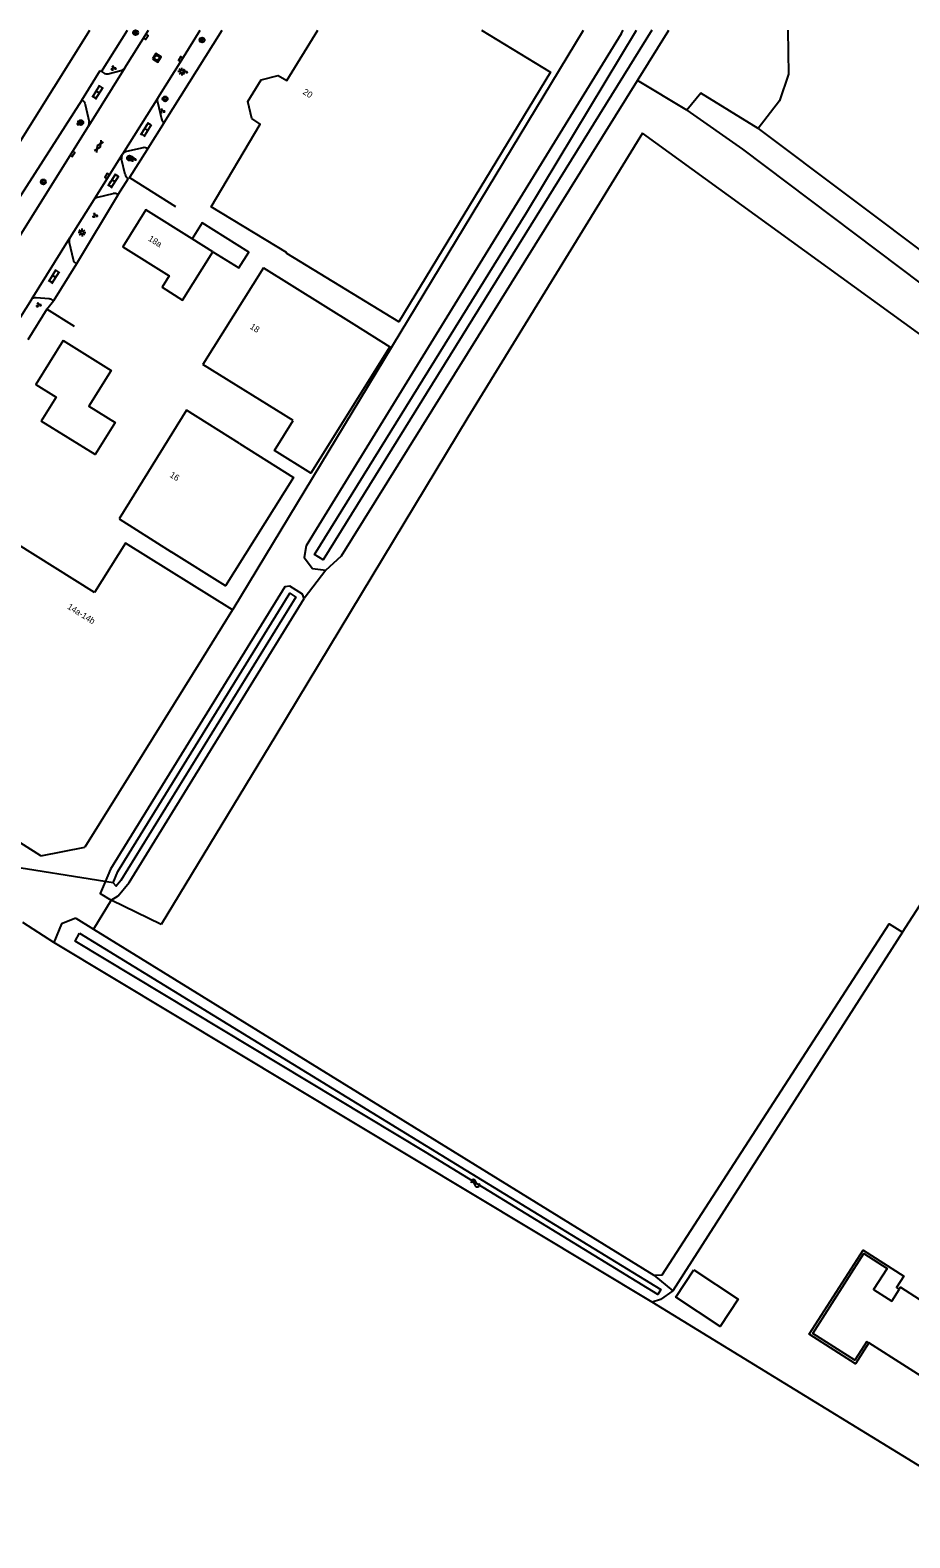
# Model space of a CAD drawing. Extents: x 136000 to 141000, y 400494 to 402006.
# Drawn here: x 139666.5 to 139807.7, y 401758.2 to 402000 of the extents above; entities that cross this region are included whole.
import ezdxf

# ---------------------------------------------------------------- set-up
doc = ezdxf.new("R2010")
doc.units = 0
for name, color, linetype in [('gg-afsc-draadraster', 7, 'Continuous'), ('gg-afsc-hekwerk', 7, 'Continuous'), ('gg-afsc-lijn draadraster', 7, 'Continuous'), ('gg-anno-huisnummerreeks BGT', 7, 'Continuous'), ('gg-bbg-gedigitaliseerde bebouwing', 7, 'Continuous'), ('gg-bbg-gedigitaliseerde bijgebouw', 7, 'Continuous'), ('gg-bbg-hoofdgebouw', 7, 'Continuous'), ('gg-bbg-luifel en loopbrug', 7, 'Continuous'), ('gg-knt-bronhoudergrens', 7, 'Continuous'), ('gg-knt-verharding', 7, 'Continuous'), ('gg-kntw-bovenkant insteek waterloop', 7, 'Continuous'), ('gg-kntw-waterlijn', 7, 'Continuous'), ('gg-kwrk-duiker nz buis', 7, 'Continuous'), ('gt-grn-groengrens', 7, 'Continuous'), ('gt-grn-groengrens NZ', 7, 'Continuous'), ('gt-grn-vlakafsluiter', 7, 'Continuous'), ('gt-symb-boom', 7, 'Continuous'), ('gt-symb-gesloten verharding', 7, 'Continuous'), ('gt-symb-groenvak', 7, 'Continuous'), ('gt-symb-klinker verharding', 7, 'Continuous'), ('gt-symb-kolk', 7, 'Continuous'), ('gt-symb-lichtmast', 7, 'Continuous'), ('gt-symb-rioolschacht', 7, 'Continuous'), ('gt-symb-watersymbool', 7, 'Continuous')]:
    doc.layers.add(name, color=color, linetype=linetype)

# ---------------------------------------------------------------- blocks, each defined once
blk = doc.blocks.new('gt0-GRVAK')
at = {"layer": 'gt-symb-groenvak'}
for p, q in [((-0.11, 0.19), (-0.23, 0.24)), ((-0.18, 0.15), (0.09, 0.15)), ((-0.09, 0.21), (-0.16, 0.32)), ((-0.05, 0.21), (-0.05, 0.39)), ((0, 0.21), (0.06, 0.32)), ((0.02, 0.19), (0.13, 0.24)), ((0.26, -0.05), (0.2, 0.06)), ((0.3, -0.05), (0.3, 0.13)), ((0.35, -0.05), (0.41, 0.06)), ((-0.24, -0.23), (-0.36, -0.18)), ((-0.32, -0.26), (-0.05, -0.26)), ((-0.23, -0.21), (-0.29, -0.09)), ((-0.18, -0.2), (-0.18, -0.02)), ((-0.14, -0.21), (-0.07, -0.09)), ((-0.12, -0.23), (0, -0.18)), ((0.24, -0.07), (0.12, -0.02)), ((0.17, -0.11), (0.44, -0.11)), ((0.37, -0.07), (0.49, -0.02))]:
    blk.add_line(p, q, dxfattribs=at)
blk = doc.blocks.new('gt0-BOOM')
at = {"layer": 'gt-symb-boom'}
for radius in [0.4, 0.2]:
    blk.add_circle((0, 0), radius, dxfattribs=at)
blk = doc.blocks.new('gt0-KOLK')
at = {"layer": 'gt-symb-kolk'}
blk.add_lwpolyline([(0, 0), (0.38, 0), (0.38, 0.4), (-0.38, 0.4), (-0.38, 0), (0, 0)], dxfattribs=at)
blk = doc.blocks.new('gt0-LMAST')
at = {"layer": 'gt-symb-lichtmast'}
for p, q in [((-0.18, 0.17), (-0.45, 0.44)), ((-0.01, 0.25), (-0.01, 0.62)), ((0.17, 0.17), (0.44, 0.44)), ((-0.26, 0), (-0.63, 0)), ((-0.18, -0.18), (-0.45, -0.45)), ((-0.01, -0.25), (-0.01, -0.63)), ((0.44, -0.45), (0.17, -0.18)), ((0.24, 0), (0.62, 0))]:
    blk.add_line(p, q, dxfattribs=at)
blk.add_circle((-0.01, 0), 0.25, dxfattribs=at)
blk = doc.blocks.new('gt0-KL1')
at = {"layer": 'gt-symb-klinker verharding'}
for p, q in [((-1.15, 0.3), (1.15, 0.3)), ((-1, -0.3), (-1, 0.3)), ((-0.5, 0.3), (-0.5, 0.45)), ((0, -0.3), (0, 0.3)), ((0.5, 0.3), (0.5, 0.45)), ((1, -0.3), (1, 0.3)), ((-1.15, -0.3), (1.15, -0.3)), ((-0.5, -0.45), (-0.5, -0.3)), ((0.5, -0.45), (0.5, -0.3))]:
    blk.add_line(p, q, dxfattribs=at)
blk = doc.blocks.new('gt0-RS')
at = {"layer": 'gt-symb-rioolschacht'}
blk.add_lwpolyline([(-0.5, -0.5), (0.5, -0.5), (0.5, 0.5), (-0.5, 0.5)], close=True, dxfattribs=at)
blk.add_circle((0, 0), 0.375, dxfattribs=at)
blk = doc.blocks.new('gt0-GESVH1')
at = {"layer": 'gt-symb-gesloten verharding'}
for p, q in [((-0.99, -0.26), (0.01, 0.24)), ((0.01, -0.26), (-0.99, 0.24)), ((0.01, 0.24), (1.01, -0.26)), ((1.01, 0.24), (0.01, -0.26))]:
    blk.add_line(p, q, dxfattribs=at)
blk = doc.blocks.new('gt0-WA')
at = {"layer": 'gt-symb-watersymbool'}
for centre, start, end in [((-0.32, 0.02), 28.0725, 151.9275), ((0.43, 0.42), 208.0725, 331.9275), ((-0.32, -0.43), 28.0725, 151.9275), ((0.43, -0.03), 208.0725, 331.9275)]:
    blk.add_arc(centre, 0.425, start, end, dxfattribs=at)

msp = doc.modelspace()

# ---------------------------------------------------------------- linework, layer by layer
at = {"layer": 'gg-afsc-draadraster'}
for points in [[(139764.8, 401983.49), (139736.79, 401937.89), (139705.99, 401886.85), (139687.57, 401856.57)], [(139806.54, 401855.31), (139819.58, 401875.56), (139834.15, 401898.16)], [(139867.62, 401725.2), (139846.34, 401745.16), (139828.02, 401762.04), (139826.18, 401759.28), (139766.38, 401795.98)]]:
    msp.add_lwpolyline(points, dxfattribs=at)
at = {"layer": 'gg-afsc-hekwerk'}
for p, q in [((139688.06, 401985.2), (139697.36, 402000)), ((139699.15, 401907.12), (139755.33, 402000)), ((139699.15, 401907.12), (139755.33, 402000)), ((139688.06, 401985.2), (139685.42, 401981)), ((139688.06, 401985.2), (139685.42, 401981)), ((139685.28, 401980.78), (139682.5, 401976.35)), ((139685.28, 401980.78), (139682.5, 401976.35)), ((139685.42, 401981), (139685.28, 401980.78)), ((139685.42, 401981), (139685.28, 401980.78)), ((139682.5, 401976.35), (139689.85, 401971.73)), ((139669.22, 401955.25), (139666.19, 401950.36)), ((139669.22, 401955.25), (139666.19, 401950.36)), ((139673.67, 401952.49), (139669.22, 401955.25)), ((139699.15, 401907.12), (139699.02, 401907)), ((139699.15, 401907.12), (139699.02, 401907))]:
    msp.add_line(p, q, dxfattribs=at)
at = {"layer": 'gg-afsc-lijn draadraster'}
for points in [[(139764.8, 401983.49), (139736.79, 401937.89), (139705.99, 401886.85), (139687.57, 401856.57)], [(139806.54, 401855.31), (139819.58, 401875.56), (139834.15, 401898.16)], [(139867.62, 401725.2), (139846.34, 401745.16), (139828.02, 401762.04), (139826.18, 401759.28), (139766.38, 401795.98)]]:
    msp.add_lwpolyline(points, dxfattribs=at)
at = {"layer": 'gg-bbg-gedigitaliseerde bebouwing'}
for p, q in [((139703.98, 401961.9), (139718.47, 401952.84)), ((139708.77, 401937.39), (139694.26, 401946.36)), ((139700.12, 401933.71), (139691.66, 401939.03)), ((139680.84, 401921.64), (139689.2, 401916.35)), ((139699.02, 401907), (139694.04, 401899)), ((139694.04, 401899), (139683.29, 401881.73)), ((139683.29, 401881.73), (139675.33, 401868.94)), ((139668.27, 401867.59), (139675.33, 401868.94)), ((139804.81, 401796.14), (139805.99, 401798.03)), ((139801.13, 401789.45), (139800.8, 401789.67)), ((139821.47, 401776.45), (139801.13, 401789.45))]:
    msp.add_line(p, q, dxfattribs=at)
for points in [[(139718.47, 401952.84), (139724.28, 401949.2), (139711.57, 401928.95), (139705.76, 401932.59), (139708.77, 401937.39)], [(139700.12, 401933.71), (139708.82, 401928.25), (139697.91, 401910.88), (139689.2, 401916.35)], [(139800.8, 401789.67), (139798.87, 401786.65), (139792.13, 401790.96), (139800.31, 401803.76), (139804.05, 401801.38), (139801.89, 401798.01), (139804.81, 401796.14)], [(139805.99, 401798.03), (139806.2, 401798.37), (139820.76, 401789)]]:
    msp.add_lwpolyline(points, dxfattribs=at)
at = {"layer": 'gg-bbg-gedigitaliseerde bijgebouw'}
msp.add_lwpolyline([(139773.05, 401801.16), (139780.15, 401796.48), (139777.26, 401792.09), (139770.16, 401796.77), (139773.05, 401801.16)], dxfattribs=at)
at = {"layer": 'gg-bbg-hoofdgebouw'}
for p, q in [((139695.87, 401964.47), (139692.57, 401966.54)), ((139703.98, 401961.9), (139694.26, 401946.36)), ((139691.66, 401939.03), (139680.84, 401921.64)), ((139676.86, 401909.8), (139664.27, 401917.72)), ((139668.27, 401867.59), (139643.01, 401883.52))]:
    msp.add_line(p, q, dxfattribs=at)
for points in [[(139633.16, 401988.11), (139658.64, 401972.15), (139676.1, 402000)], [(139738.98, 402000), (139750.03, 401993.27), (139725.73, 401953.23), (139707.71, 401964.2), (139707.66, 401964.35), (139695.58, 401971.66), (139703.45, 401984.93), (139702.1, 401985.82), (139701.46, 401988.55), (139703.6, 401992.06), (139706.33, 401992.72), (139707.74, 401991.96), (139712.7, 402000)], [(139692.57, 401966.54), (139685.13, 401971.21), (139681.42, 401965.28), (139688.87, 401960.62), (139687.73, 401958.8), (139691.01, 401956.71), (139695.87, 401964.47)], [(139671.84, 401950.21), (139667.45, 401943.18), (139670.72, 401941.15), (139668.34, 401937.31)], [(139671.84, 401950.21), (139679.55, 401945.4), (139675.98, 401939.69), (139680.18, 401937.07), (139676.98, 401931.93), (139668.34, 401937.31)], [(139699.02, 401907), (139681.85, 401917.74), (139676.86, 401909.8)]]:
    msp.add_lwpolyline(points, dxfattribs=at)
at = {"layer": 'gg-bbg-luifel en loopbrug'}
for points in [[(139695.87, 401964.47), (139700.02, 401961.86), (139701.62, 401964.41), (139694.16, 401969.08), (139692.57, 401966.54)], [(139801.13, 401789.45), (139798.99, 401786.1), (139791.57, 401790.84), (139800.19, 401804.32), (139806.71, 401800.15), (139805.54, 401798.31), (139805.99, 401798.03)]]:
    msp.add_lwpolyline(points, dxfattribs=at)
at = {"layer": 'gg-knt-bronhoudergrens'}
for p, q in [((139771.9, 401987.19), (139780.83, 401980.93)), ((139780.83, 401980.93), (139851.94, 401927.31)), ((139687.57, 401856.57), (139679.54, 401860.44)), ((139670.34, 401853.69), (139665.4, 401856.87))]:
    msp.add_line(p, q, dxfattribs=at)
for points in [[(139788.13, 402000), (139788.21, 401992.96), (139786.8, 401988.66), (139783.37, 401984.22)], [(139783.37, 401984.22), (139774.14, 401989.88), (139771.9, 401987.19)], [(139848.8, 401922.64), (139806.8, 401953.07), (139764.8, 401983.49)], [(139783.37, 401984.22), (139855.92, 401929.73), (139858.17, 401928.67), (139860.81, 401928.01), (139863.59, 401927.74), (139866.1, 401929.2), (139868.48, 401931.71), (139872.19, 401938.72), (139874.44, 401944.68), (139876.55, 401952.22), (139880.12, 401960.95), (139881.85, 401963.59), (139885.95, 401966.24), (139891.24, 401968.62), (139895.6, 401968.75), (139901.29, 401967.69), (139907.64, 401964.25), (139928.81, 401946.13), (139935.29, 401940.44), (139935.82, 401938.33), (139933.03, 401933.94)]]:
    msp.add_lwpolyline(points, dxfattribs=at)
at = {"layer": 'gg-knt-verharding'}
for p, q in [((139681.76, 401993.95), (139685.55, 402000)), ((139674.83, 401988.77), (139677.81, 401993.52)), ((139681.76, 401993.95), (139675.92, 401984.63)), ((139677.81, 401993.52), (139678.01, 401993.38)), ((139678.01, 401993.38), (139678.32, 401993.17)), ((139679.07, 401993.03), (139681.12, 401993.53)), ((139687.07, 401989.21), (139681.36, 401980.1)), ((139686.96, 401988.49), (139687.63, 401985.79)), ((139658.23, 401956.38), (139675.92, 401984.63)), ((139681.34, 401980.07), (139681.36, 401980.1)), ((139684.67, 401981.14), (139682.02, 401980.54)), ((139681.79, 401976.85), (139681.21, 401979.34)), ((139680.69, 401973.63), (139682.3, 401976.18)), ((139682.3, 401976.18), (139682.2, 401976.23)), ((139676.77, 401972.78), (139672.93, 401966.69)), ((139677.4, 401973.23), (139679.85, 401973.79)), ((139680.61, 401973.67), (139680.69, 401973.63)), ((139666.76, 401956.81), (139672.93, 401966.69)), ((139672.81, 401965.94), (139673.46, 401963.21)), ((139673.99, 401962.53), (139670.27, 401956.58)), ((139673.91, 401962.59), (139673.99, 401962.53)), ((139669.61, 401956.9), (139667.52, 401957.08)), ((139670.27, 401956.58), (139670.2, 401956.64))]:
    msp.add_line(p, q, dxfattribs=at)
for points in [[(139687.07, 401989.21), (139690.87, 401995.24), (139693.85, 402000)], [(139674.83, 401988.77), (139674.93, 401988.72), (139675.2, 401988.49), (139675.31, 401988.3), (139675.38, 401988.09), (139676.02, 401985.29)], [(139681.34, 401980.07), (139679.06, 401976.48), (139676.77, 401972.78)], [(139666.76, 401956.81), (139664.05, 401952.5), (139663.61, 401951.83)]]:
    msp.add_lwpolyline(points, dxfattribs=at)
for centre, radius, start, end in [((139678.85, 401993.9), 0.904, 233.9516, 284.3336), ((139680.96, 401994.47), 0.95, 279.3965, 326.7332), ((139687.92, 401988.73), 0.98, 150.2115, 193.8399), ((139675.07, 401985.09), 0.971, 331.5795, 11.9425), ((139688.56, 401986.01), 0.957, 193.6227, 238.5818), ((139682.22, 401979.54), 1.02, 148.6783, 191.1537), ((139682.21, 401979.54), 1.02, 100.3969, 146.8248), ((139684.89, 401980.23), 0.938, 55.7734, 103.6439), ((139683.04, 401977.23), 1.3, 197.1972, 230.1399), ((139677.78, 401972.04), 1.25, 107.6792, 143.5867), ((139680.11, 401972.97), 0.857, 54.7639, 107.7894), ((139673.8, 401966.17), 1.01, 148.9584, 193.1592), ((139674.41, 401963.42), 0.978, 192.5483, 239.147), ((139667.44, 401956.13), 0.959, 85.1798, 134.7985), ((139669.62, 401956.13), 0.769, 41.5347, 90.8486)]:
    msp.add_arc(centre, radius, start, end, dxfattribs=at)
at = {"layer": 'gg-kntw-bovenkant insteek waterloop'}
for p, q in [((139761.4, 401999.44), (139761.72, 402000)), ((139763.99, 401991.94), (139769.01, 402000)), ((139673.9, 401857.55), (139676.71, 401855.81)), ((139676.71, 401855.81), (139684.27, 401851.14)), ((139806.54, 401855.31), (139769.66, 401797.78)), ((139766.38, 401795.98), (139670.34, 401853.69)), ((139684.27, 401851.14), (139766.62, 401800.29))]:
    msp.add_line(p, q, dxfattribs=at)
for points in [[(139761.4, 401999.44), (139712.42, 401919.89), (139710.84, 401917.28), (139710.51, 401915.42), (139711.83, 401913.63), (139714, 401913.41)], [(139714, 401913.41), (139716.51, 401915.71), (139763.99, 401991.94)], [(139710.52, 401908.82), (139710.27, 401909.56), (139708.22, 401910.82), (139707.4, 401910.74), (139679.44, 401865.42), (139678.59, 401863.42)], [(139679.54, 401860.44), (139680.69, 401861.17), (139682.44, 401863.31), (139710.52, 401908.82)], [(139678.59, 401863.42), (139677.78, 401861.5), (139679.54, 401860.44)], [(139673.9, 401857.55), (139671.59, 401856.64), (139670.34, 401853.69)], [(139766.62, 401800.29), (139767.98, 401800.37), (139804.39, 401856.64), (139806.54, 401855.31)], [(139769.66, 401797.78), (139767.69, 401796.4), (139766.38, 401795.98)]]:
    msp.add_lwpolyline(points, dxfattribs=at)
at = {"layer": 'gg-kntw-waterlijn'}
for points in [[(139766.3, 402000), (139713.58, 401915.04), (139712.17, 401915.92), (139746.22, 401970.8), (139763.82, 402000)], [(139679.88, 401863.21), (139680.62, 401865.03), (139708.22, 401909.69), (139709.2, 401909.08), (139681.12, 401863.62), (139680.33, 401862.69), (139679.88, 401863.21)], [(139674.45, 401855.15), (139736.44, 401817.17), (139767.75, 401797.99), (139767.28, 401797.22), (139730.01, 401820.06), (139673.75, 401853.9), (139674.45, 401855.15)]]:
    msp.add_lwpolyline(points, dxfattribs=at)
at = {"layer": 'gg-kwrk-duiker nz buis'}
msp.add_line((139679.88, 401863.21), (139653.98, 401867.34), dxfattribs=at)
at = {"layer": 'gt-grn-groengrens'}
for p, q in [((139680.69, 401973.63), (139673.99, 401962.53)), ((139669.22, 401955.25), (139670.27, 401956.58))]:
    msp.add_line(p, q, dxfattribs=at)
at = {"layer": 'gt-grn-groengrens NZ'}
msp.add_line((139771.9, 401987.19), (139763.99, 401991.94), dxfattribs=at)
at = {"layer": 'gt-grn-vlakafsluiter'}
for p, q in [((139678.01, 401993.38), (139682.16, 402000)), ((139674.83, 401988.77), (139654.92, 401957.73)), ((139682.5, 401976.35), (139682.3, 401976.18)), ((139714, 401913.41), (139710.52, 401908.82)), ((139679.54, 401860.44), (139676.71, 401855.81)), ((139766.62, 401800.29), (139769.66, 401797.78))]:
    msp.add_line(p, q, dxfattribs=at)

# ---------------------------------------------------------------- block references
at = {"layer": 'gt-symb-boom'}
for p in [(139683.47, 401999.61), (139694.13, 401998.43), (139688.21, 401988.99), (139674.68, 401985.19), (139682.49, 401979.49), (139668.67, 401975.67)]:
    msp.add_blockref('gt0-BOOM', p, dxfattribs=at)
at = {"layer": 'gt-symb-gesloten verharding', "rotation": -123.00706175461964}
msp.add_blockref('gt0-GESVH1', (139677.58, 401981.37), dxfattribs=at)
at = {"layer": 'gt-symb-groenvak'}
for p in [(139679.9, 401993.93), (139691.34, 401993.33), (139687.73, 401987.04), (139674.4, 401985.15), (139682.93, 401979.46), (139683.11, 401979.32), (139676.93, 401970.3), (139667.89, 401955.96)]:
    msp.add_blockref('gt0-GRVAK', p, dxfattribs=at)
at = {"layer": 'gt-symb-klinker verharding'}
for p, rotation in [((139677.4, 401990.06), 57.9946167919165), ((139685.18, 401984.06), 57.99461679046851), ((139679.93, 401975.84), 57.9946167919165), ((139670.39, 401960.49), 57.9946167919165)]:
    msp.add_blockref('gt0-KL1', p, dxfattribs=dict(at, rotation=rotation))
at = {"layer": 'gt-symb-kolk'}
for p, rotation in [((139684.94, 401999.03), -122.00538320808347), ((139690.87, 401995.24), 57.915638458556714), ((139673.53, 401980.07), 57.915638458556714), ((139679.06, 401976.48), 57.58155005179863)]:
    msp.add_blockref('gt0-KOLK', p, dxfattribs=dict(at, rotation=rotation))
at = {"layer": 'gt-symb-lichtmast'}
for p in [(139690.89, 401993.36), (139674.89, 401967.55)]:
    msp.add_blockref('gt0-LMAST', p, dxfattribs=at)
at = {"layer": 'gt-symb-rioolschacht', "rotation": -31.337205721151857}
msp.add_blockref('gt0-RS', (139686.88, 401995.57), dxfattribs=at)
at = {"layer": 'gt-symb-watersymbool', "rotation": -20.97171056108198}
msp.add_blockref('gt0-WA', (139737.92, 401815.07), dxfattribs=at)

# ---------------------------------------------------------------- texts
at = {"layer": 'gg-anno-huisnummerreeks BGT'}
for s, rotation, p in [('20', 328.3, (139710.21, 401989.84)), ('18a', 328, (139685.41, 401966.32)), ('18', 328, (139701.71, 401952.2)), ('16', 328.1, (139688.85, 401928.41)), ('14a-14b', 327.9, (139672.42, 401907.28))]:
    msp.add_text(s, height=1, rotation=rotation, dxfattribs=at).set_placement(p)

doc.saveas('drawing.dxf')
